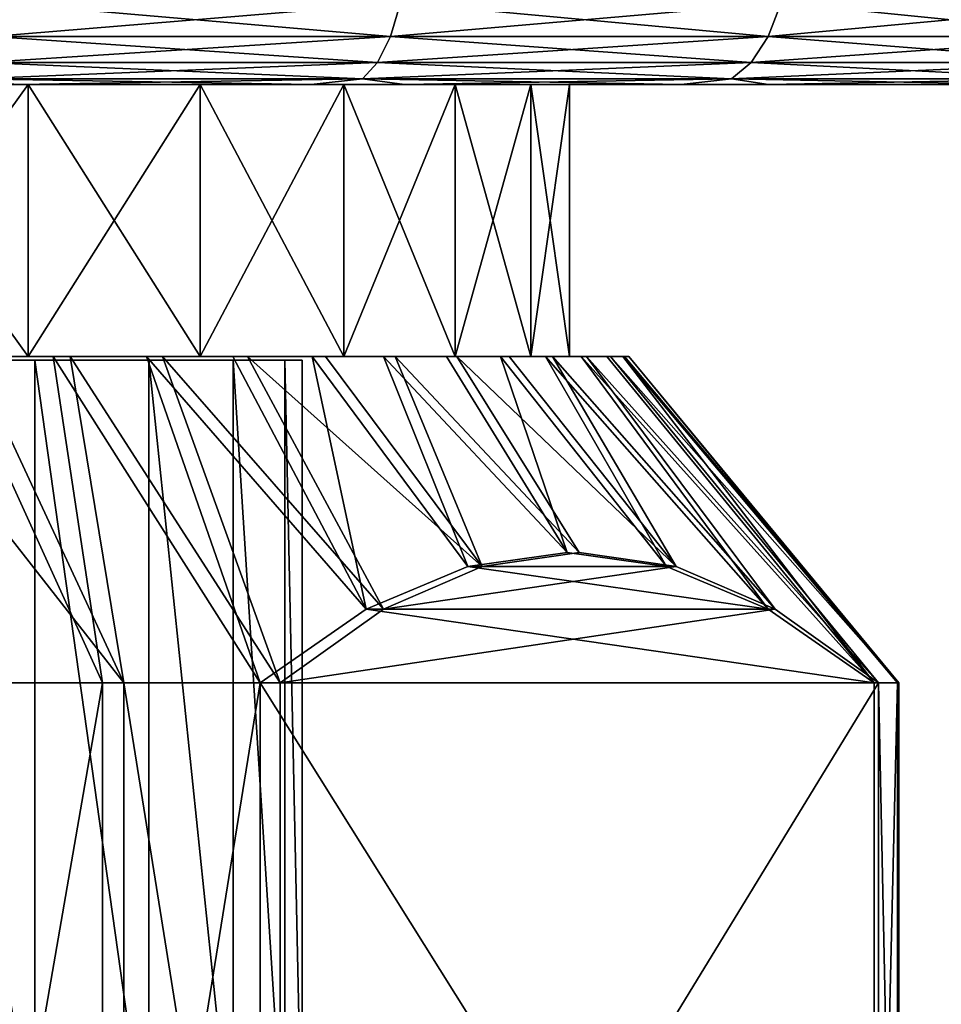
# Model space of a CAD drawing. Header units: metres. Extents: x -105 to 105, y -117 to 62.
# Tile 380 of 382: x 83 to 91, y 34 to 43. Entities that reach past the tile are written whole.
import ezdxf

# ---------------------------------------------------------------- set-up
doc = ezdxf.new("R2010")
doc.units = ezdxf.units.M
doc.layers.add('solid_509432_AD150_SW0001_01', color=7, linetype='CONTINUOUS')

msp = doc.modelspace()

# ---------------------------------------------------------------- linework, layer by layer
at = {"layer": 'solid_509432_AD150_SW0001_01'}
for points in [[(86.403526, 43.449661, -27.08054), (86.312164, 43.138786, -26.859976), (82.650719, 43.138786, -28.102869)], [(82.712509, 43.449661, -28.333471), (86.403526, 43.449661, -27.08054), (82.650719, 43.138786, -28.102869)], [(82.712509, 43.449661, 29.233471), (82.650719, 43.138786, 29.002869), (86.312164, 43.138786, 27.759975)], [(86.403526, 43.449661, 27.980539), (82.712509, 43.449661, 29.233471), (86.312164, 43.138786, 27.759975)], [(89.899422, 43.449661, -25.356554), (89.780052, 43.138786, -25.149801), (86.312164, 43.138786, -26.859976)], [(86.403526, 43.449661, -27.08054), (89.899422, 43.449661, -25.356554), (86.312164, 43.138786, -26.859976)], [(86.403526, 43.449661, 27.980539), (86.312164, 43.138786, 27.759975), (89.780052, 43.138786, 26.049801)], [(89.899422, 43.449661, 26.256554), (86.403526, 43.449661, 27.980539), (89.780052, 43.138786, 26.049801)], [(93.140388, 43.449661, -23.191011), (92.995049, 43.138786, -23.001608), (89.780052, 43.138786, -25.149801)], [(89.899422, 43.449661, -25.356554), (93.140388, 43.449661, -23.191011), (89.780052, 43.138786, -25.149801)], [(89.899422, 43.449661, 26.256554), (89.780052, 43.138786, 26.049801), (92.995049, 43.138786, 23.901608)], [(93.140388, 43.449661, 24.091011), (89.899422, 43.449661, 26.256554), (92.995049, 43.138786, 23.901608)], [(86.312164, 43.138786, -26.859976), (86.1931, 42.900372, -26.572533), (82.57019, 42.900372, -27.802345)], [(82.650719, 43.138786, -28.102869), (86.312164, 43.138786, -26.859976), (82.57019, 42.900372, -27.802345)], [(82.650719, 43.138786, 29.002869), (82.57019, 42.900372, 28.702345), (86.1931, 42.900372, 27.472534)], [(86.312164, 43.138786, 27.759975), (82.650719, 43.138786, 29.002869), (86.1931, 42.900372, 27.472534)], [(89.780052, 43.138786, -25.149801), (89.624489, 42.900372, -24.88036), (86.1931, 42.900372, -26.572533)], [(86.312164, 43.138786, -26.859976), (89.780052, 43.138786, -25.149801), (86.1931, 42.900372, -26.572533)], [(86.312164, 43.138786, 27.759975), (86.1931, 42.900372, 27.472534), (89.624489, 42.900372, 25.780359)], [(89.780052, 43.138786, 26.049801), (86.312164, 43.138786, 27.759975), (89.624489, 42.900372, 25.780359)], [(92.995049, 43.138786, -23.001608), (92.805649, 42.900372, -22.754776), (89.624489, 42.900372, -24.88036)], [(89.780052, 43.138786, -25.149801), (92.995049, 43.138786, -23.001608), (89.624489, 42.900372, -24.88036)], [(89.780052, 43.138786, 26.049801), (89.624489, 42.900372, 25.780359), (92.805649, 42.900372, 23.654776)], [(92.995049, 43.138786, 23.901608), (89.780052, 43.138786, 26.049801), (92.805649, 42.900372, 23.654776)], [(86.1931, 42.900372, -26.572533), (86.054466, 42.750706, -26.237841), (82.476433, 42.750706, -27.452421)], [(82.57019, 42.900372, -27.802345), (86.1931, 42.900372, -26.572533), (82.476433, 42.750706, -27.452421)], [(82.57019, 42.900372, 28.702345), (82.476433, 42.750706, 28.352421), (86.054466, 42.750706, 27.13784)], [(86.1931, 42.900372, 27.472534), (82.57019, 42.900372, 28.702345), (86.054466, 42.750706, 27.13784)], [(89.624489, 42.900372, -24.88036), (89.443352, 42.750706, -24.566626), (86.054466, 42.750706, -26.237841)], [(86.1931, 42.900372, -26.572533), (89.624489, 42.900372, -24.88036), (86.054466, 42.750706, -26.237841)], [(86.1931, 42.900372, 27.472534), (86.054466, 42.750706, 27.13784), (89.443352, 42.750706, 25.466625)], [(89.624489, 42.900372, 25.780359), (86.1931, 42.900372, 27.472534), (89.443352, 42.750706, 25.466625)], [(92.805649, 42.900372, -22.754776), (92.585114, 42.750706, -22.467369), (89.443352, 42.750706, -24.566626)], [(89.624489, 42.900372, -24.88036), (92.805649, 42.900372, -22.754776), (89.443352, 42.750706, -24.566626)], [(89.624489, 42.900372, 25.780359), (89.443352, 42.750706, 25.466625), (92.585114, 42.750706, 23.367369)], [(92.805649, 42.900372, 23.654776), (89.624489, 42.900372, 25.780359), (92.585114, 42.750706, 23.367369)], [(82.476433, 42.750706, -27.452421), (85.584122, 42.700001, -26.011791), (82.001846, 42.700001, -27.17651)], [(86.054466, 42.750706, 27.13784), (82.476433, 42.750706, 28.352421), (82.899307, 42.700001, 27.833405)], [(82.476433, 42.750706, -27.452421), (86.054466, 42.750706, -26.237841), (85.584122, 42.700001, -26.011791)], [(86.054466, 42.750706, 27.13784), (82.899307, 42.700001, 27.833405), (86.441673, 42.700001, 26.552454)], [(86.054466, 42.750706, -26.237841), (88.981514, 42.700001, -24.3848), (85.584122, 42.700001, -26.011791)], [(89.443352, 42.750706, 25.466625), (86.054466, 42.750706, 27.13784), (86.441673, 42.700001, 26.552454)], [(86.054466, 42.750706, -26.237841), (89.443352, 42.750706, -24.566626), (88.981514, 42.700001, -24.3848)], [(89.443352, 42.750706, 25.466625), (86.441673, 42.700001, 26.552454), (89.784172, 42.700001, 24.815514)], [(89.443352, 42.750706, -24.566626), (92.134651, 42.700001, -22.323973), (88.981514, 42.700001, -24.3848)], [(92.585114, 42.750706, 23.367369), (89.443352, 42.750706, 25.466625), (89.784172, 42.700001, 24.815514)], [(89.443352, 42.750706, -24.566626), (92.585114, 42.750706, -22.467369), (92.134651, 42.700001, -22.323973)], [(92.585114, 42.750706, 23.367369), (89.784172, 42.700001, 24.815514), (92.868416, 42.700001, 22.652924)], [(49.939171, 42.700001, -13.122209), (51.947983, 42.700001, -16.308716), (99.604759, 42.700001, -13.932485)], [(75, 42.700001, -12.55), (49.939171, 42.700001, -13.122209), (99.604759, 42.700001, -13.932485)], [(98.052017, 42.700001, 17.208715), (52.506931, 42.700001, 17.951765), (50.395241, 42.700001, 14.832484)], [(100.060829, 42.700001, 14.022208), (98.052017, 42.700001, 17.208715), (50.395241, 42.700001, 14.832484)], [(75, 42.700001, 13.45), (100.060829, 42.700001, 14.022208), (50.395241, 42.700001, 14.832484)], [(51.947983, 42.700001, -16.308716), (97.493073, 42.700001, -17.051764), (99.604759, 42.700001, -13.932485)], [(51.947983, 42.700001, -16.308716), (54.359497, 42.700001, -19.202471), (97.493073, 42.700001, -17.051764)], [(95.640503, 42.700001, 20.10247), (55.011551, 42.700001, 20.76531), (52.506931, 42.700001, 17.951765)], [(98.052017, 42.700001, 17.208715), (95.640503, 42.700001, 20.10247), (52.506931, 42.700001, 17.951765)], [(54.359497, 42.700001, -19.202471), (94.988449, 42.700001, -19.865309), (97.493073, 42.700001, -17.051764)], [(54.359497, 42.700001, -19.202471), (57.131588, 42.700001, -21.752922), (94.988449, 42.700001, -19.865309)], [(92.868416, 42.700001, 22.652924), (57.865353, 42.700001, 23.223972), (55.011551, 42.700001, 20.76531)], [(95.640503, 42.700001, 20.10247), (92.868416, 42.700001, 22.652924), (55.011551, 42.700001, 20.76531)], [(57.131588, 42.700001, -21.752922), (92.134651, 42.700001, -22.323973), (94.988449, 42.700001, -19.865309)], [(57.131588, 42.700001, -21.752922), (60.215828, 42.700001, -23.915514), (92.134651, 42.700001, -22.323973)], [(89.784172, 42.700001, 24.815514), (61.01849, 42.700001, 25.284801), (57.865353, 42.700001, 23.223972)], [(92.868416, 42.700001, 22.652924), (89.784172, 42.700001, 24.815514), (57.865353, 42.700001, 23.223972)], [(60.215828, 42.700001, -23.915514), (88.981514, 42.700001, -24.3848), (92.134651, 42.700001, -22.323973)], [(60.215828, 42.700001, -23.915514), (63.558327, 42.700001, -25.652454), (88.981514, 42.700001, -24.3848)], [(86.441673, 42.700001, 26.552454), (64.415878, 42.700001, 26.911791), (61.01849, 42.700001, 25.284801)], [(89.784172, 42.700001, 24.815514), (86.441673, 42.700001, 26.552454), (61.01849, 42.700001, 25.284801)], [(63.558327, 42.700001, -25.652454), (85.584122, 42.700001, -26.011791), (88.981514, 42.700001, -24.3848)], [(63.558327, 42.700001, -25.652454), (67.100693, 42.700001, -26.933405), (85.584122, 42.700001, -26.011791)], [(86.441673, 42.700001, 26.552454), (82.899307, 42.700001, 27.833405), (64.415878, 42.700001, 26.911791)], [(67.100693, 42.700001, -26.933405), (82.001846, 42.700001, -27.17651), (85.584122, 42.700001, -26.011791)], [(77.139732, 42.700001, 13.272696), (100.060829, 42.700001, 14.022208), (75, 42.700001, 13.45)], [(75, 42.700001, -12.55), (99.604759, 42.700001, -13.932485), (101.286629, 42.700001, -10.561958)], [(77.139732, 42.700001, -12.372697), (75, 42.700001, -12.55), (101.286629, 42.700001, -10.561958)], [(77.139732, 42.700001, 13.272696), (79.221092, 42.700001, 12.745625), (100.060829, 42.700001, 14.022208)], [(79.221092, 42.700001, -11.845624), (77.139732, 42.700001, -12.372697), (101.286629, 42.700001, -10.561958)], [(79.221092, 42.700001, 12.745625), (81.187317, 42.700001, 11.883159), (100.060829, 42.700001, 14.022208)], [(81.187317, 42.700001, -10.983159), (79.221092, 42.700001, -11.845624), (101.286629, 42.700001, -10.561958)], [(81.187317, 42.700001, 11.883159), (81.187317, 40.200001, 11.883159), (82.984764, 40.200001, 10.708827)], [(81.187317, 42.700001, 11.883159), (82.984764, 40.200001, 10.708827), (82.984764, 42.700001, 10.708827)], [(82.984764, 42.700001, -9.808826), (82.984764, 40.200001, -9.808826), (81.187317, 40.200001, -10.983159)], [(82.984764, 42.700001, -9.808826), (81.187317, 40.200001, -10.983159), (81.187317, 42.700001, -10.983159)], [(81.187317, 42.700001, 11.883159), (82.984764, 42.700001, 10.708827), (100.060829, 42.700001, 14.022208)], [(82.984764, 42.700001, -9.808826), (81.187317, 42.700001, -10.983159), (101.286629, 42.700001, -10.561958)], [(82.984764, 42.700001, 10.708827), (82.984764, 40.200001, 10.708827), (84.564407, 40.200001, 9.254661)], [(82.984764, 42.700001, 10.708827), (84.564407, 40.200001, 9.254661), (84.564407, 42.700001, 9.254661)], [(84.564407, 42.700001, -8.35466), (84.564407, 40.200001, -8.35466), (82.984764, 40.200001, -9.808826)], [(84.564407, 42.700001, -8.35466), (82.984764, 40.200001, -9.808826), (82.984764, 42.700001, -9.808826)], [(82.984764, 42.700001, 10.708827), (101.631851, 42.700001, 10.598612), (100.060829, 42.700001, 14.022208)], [(82.984764, 42.700001, 10.708827), (84.564407, 42.700001, 9.254661), (101.631851, 42.700001, 10.598612)], [(82.984764, 42.700001, -9.808826), (101.286629, 42.700001, -10.561958), (102.5093, 42.700001, -6.99906)], [(84.564407, 42.700001, -8.35466), (82.984764, 42.700001, -9.808826), (102.5093, 42.700001, -6.99906)], [(84.564407, 42.700001, 9.254661), (84.564407, 40.200001, 9.254661), (85.883163, 40.200001, 7.560326)], [(84.564407, 42.700001, 9.254661), (85.883163, 40.200001, 7.560326), (85.883163, 42.700001, 7.560326)], [(85.883163, 42.700001, -6.660326), (85.883163, 40.200001, -6.660326), (84.564407, 40.200001, -8.35466)], [(85.883163, 42.700001, -6.660326), (84.564407, 40.200001, -8.35466), (84.564407, 42.700001, -8.35466)], [(84.564407, 42.700001, 9.254661), (85.883163, 42.700001, 7.560326), (101.631851, 42.700001, 10.598612)], [(85.883163, 42.700001, -6.660326), (84.564407, 42.700001, -8.35466), (102.5093, 42.700001, -6.99906)], [(85.883163, 42.700001, 7.560326), (85.883163, 40.200001, 7.560326), (86.905052, 40.200001, 5.67204)], [(85.883163, 42.700001, 7.560326), (86.905052, 40.200001, 5.67204), (86.905052, 42.700001, 5.67204)], [(86.905052, 42.700001, -4.77204), (86.905052, 40.200001, -4.77204), (85.883163, 40.200001, -6.660326)], [(86.905052, 42.700001, -4.77204), (85.883163, 40.200001, -6.660326), (85.883163, 42.700001, -6.660326)], [(85.883163, 42.700001, 7.560326), (102.738068, 42.700001, 6.99538), (101.631851, 42.700001, 10.598612)], [(85.883163, 42.700001, 7.560326), (86.905052, 42.700001, 5.67204), (102.738068, 42.700001, 6.99538)], [(85.883163, 42.700001, -6.660326), (102.5093, 42.700001, -6.99906), (103.251411, 42.700001, -3.306022)], [(86.905052, 42.700001, -4.77204), (85.883163, 42.700001, -6.660326), (103.251411, 42.700001, -3.306022)], [(86.905052, 42.700001, 5.67204), (86.905052, 40.200001, 5.67204), (87.602203, 40.200001, 3.641311)], [(86.905052, 42.700001, 5.67204), (87.602203, 40.200001, 3.641311), (87.602203, 42.700001, 3.641311)], [(87.602203, 42.700001, -2.741311), (87.602203, 40.200001, -2.741311), (86.905052, 40.200001, -4.77204)], [(87.602203, 42.700001, -2.741311), (86.905052, 40.200001, -4.77204), (86.905052, 42.700001, -4.77204)], [(86.905052, 42.700001, 5.67204), (103.298615, 42.700001, 3.832989), (102.738068, 42.700001, 6.99538)], [(86.905052, 42.700001, 5.67204), (87.602203, 42.700001, 3.641311), (103.298615, 42.700001, 3.832989)], [(87.602203, 42.700001, -2.741311), (86.905052, 42.700001, -4.77204), (103.251411, 42.700001, -3.306022)], [(87.602203, 42.700001, 3.641311), (87.602203, 40.200001, 3.641311), (87.955597, 40.200001, 1.523531)], [(87.602203, 42.700001, 3.641311), (87.955597, 40.200001, 1.523531), (87.955597, 42.700001, 1.523531)], [(87.955597, 42.700001, -0.623532), (87.955597, 40.200001, -0.623532), (87.602203, 40.200001, -2.741311)], [(87.955597, 42.700001, -0.623532), (87.602203, 40.200001, -2.741311), (87.602203, 42.700001, -2.741311)], [(87.602203, 42.700001, 3.641311), (103.467781, 42.700001, 1.805409), (103.298615, 42.700001, 3.832989)], [(87.602203, 42.700001, 3.641311), (87.955597, 42.700001, 1.523531), (103.467781, 42.700001, 1.805409)], [(87.602203, 42.700001, -2.741311), (103.251411, 42.700001, -3.306022), (103.499947, 42.700001, 0.45)], [(87.955597, 42.700001, -0.623532), (87.602203, 42.700001, -2.741311), (103.499947, 42.700001, 0.45)], [(87.955597, 42.700001, 1.523531), (87.955597, 40.200001, 1.523531), (87.955597, 40.200001, -0.623532)], [(87.955597, 42.700001, 1.523531), (87.955597, 40.200001, -0.623532), (87.955597, 42.700001, -0.623532)], [(87.955597, 42.700001, 1.523531), (103.499947, 42.700001, 0.45), (103.467781, 42.700001, 1.805409)], [(87.955597, 42.700001, 1.523531), (87.955597, 42.700001, -0.623532), (103.499947, 42.700001, 0.45)], [(81.187317, 40.200001, -10.983159), (82.984764, 40.200001, -9.808826), (81.337769, 40.200001, -11.469844)], [(82.984764, 40.200001, 10.708827), (81.187317, 40.200001, 11.883159), (82.466705, 40.200001, 11.697149)], [(82.984764, 40.200001, -9.808826), (82.300499, 40.200001, -10.905734), (81.337769, 40.200001, -11.469844)], [(83.862022, 37.200001, 13.771583), (82.466705, 40.200001, 11.697149), (81.512375, 40.200001, 12.275354)], [(82.315865, 37.200001, 14.679482), (83.862022, 37.200001, 13.771583), (81.512375, 40.200001, 12.275354)], [(82.10582, 37.200001, -13.885528), (82.300499, 40.200001, -10.905734), (83.665161, 37.200001, -13.000463)], [(82.984764, 40.200001, -9.808826), (83.213387, 40.200001, -10.264023), (82.300499, 40.200001, -10.905734)], [(83.665161, 37.200001, -13.000463), (82.300499, 40.200001, -10.905734), (83.213387, 40.200001, -10.264023)], [(82.984764, 40.200001, 10.708827), (82.466705, 40.200001, 11.697149), (83.370049, 40.200001, 11.042083)], [(83.862022, 37.200001, 13.771583), (83.370049, 40.200001, 11.042083), (82.466705, 40.200001, 11.697149)], [(82.984764, 40.200001, -9.808826), (84.564407, 40.200001, -8.35466), (83.213387, 40.200001, -10.264023)], [(82.984764, 40.200001, 10.708827), (83.370049, 40.200001, 11.042083), (84.216072, 40.200001, 10.314783)], [(84.564407, 40.200001, 9.254661), (82.984764, 40.200001, 10.708827), (84.216072, 40.200001, 10.314783)], [(84.564407, 40.200001, -8.35466), (84.070015, 40.200001, -9.549244), (83.213387, 40.200001, -10.264023)], [(85.115623, 37.200001, -11.94654), (83.213387, 40.200001, -10.264023), (84.070015, 40.200001, -9.549244)], [(83.665161, 37.200001, -13.000463), (83.213387, 40.200001, -10.264023), (85.115623, 37.200001, -11.94654)], [(85.296822, 37.200001, 12.696445), (84.216072, 40.200001, 10.314783), (83.370049, 40.200001, 11.042083)], [(83.862022, 37.200001, 13.771583), (85.296822, 37.200001, 12.696445), (83.370049, 40.200001, 11.042083)], [(84.564407, 40.200001, -8.35466), (84.864746, 40.200001, -8.766115), (84.070015, 40.200001, -9.549244)], [(86.089645, 37.876423, -10.287763), (84.070015, 40.200001, -9.549244), (84.864746, 40.200001, -8.766115)], [(86.089645, 37.876423, -10.287763), (85.115623, 37.200001, -11.94654), (84.070015, 40.200001, -9.549244)], [(84.564407, 40.200001, 9.254661), (84.216072, 40.200001, 10.314783), (84.999207, 40.200001, 9.520052)], [(86.246353, 37.876423, 11.023523), (84.999207, 40.200001, 9.520052), (84.216072, 40.200001, 10.314783)], [(85.296822, 37.200001, 12.696445), (86.246353, 37.876423, 11.023523), (84.216072, 40.200001, 10.314783)], [(84.564407, 40.200001, -8.35466), (85.883163, 40.200001, -6.660326), (84.864746, 40.200001, -8.766115)], [(84.564407, 40.200001, 9.254661), (84.999207, 40.200001, 9.520052), (85.714127, 40.200001, 8.663253)], [(85.883163, 40.200001, 7.560326), (84.564407, 40.200001, 9.254661), (85.714127, 40.200001, 8.663253)], [(85.883163, 40.200001, -6.660326), (85.592186, 40.200001, -7.919922), (84.864746, 40.200001, -8.766115)], [(86.089645, 37.876423, -10.287763), (84.864746, 40.200001, -8.766115), (85.592186, 40.200001, -7.919922)], [(87.154655, 38.270283, 9.423235), (85.714127, 40.200001, 8.663253), (84.999207, 40.200001, 9.520052)], [(86.246353, 37.876423, 11.023523), (87.154655, 38.270283, 9.423235), (84.999207, 40.200001, 9.520052)], [(85.883163, 40.200001, -6.660326), (86.247162, 40.200001, -7.016674), (85.592186, 40.200001, -7.919922)], [(87.021385, 38.270283, -8.701004), (85.592186, 40.200001, -7.919922), (86.247162, 40.200001, -7.016674)], [(87.021385, 38.270283, -8.701004), (86.089645, 37.876423, -10.287763), (85.592186, 40.200001, -7.919922)], [(85.883163, 40.200001, 7.560326), (85.714127, 40.200001, 8.663253), (86.355751, 40.200001, 7.750471)], [(87.154655, 38.270283, 9.423235), (86.355751, 40.200001, 7.750471), (85.714127, 40.200001, 8.663253)], [(85.883163, 40.200001, -6.660326), (86.905052, 40.200001, -4.77204), (86.247162, 40.200001, -7.016674)], [(86.905052, 40.200001, 5.67204), (85.883163, 40.200001, 7.560326), (86.355751, 40.200001, 7.750471)], [(86.905052, 40.200001, -4.77204), (86.82531, 40.200001, -6.062452), (86.247162, 40.200001, -7.016674)], [(87.934883, 38.400002, -7.145314), (86.247162, 40.200001, -7.016674), (86.82531, 40.200001, -6.062452)], [(87.934883, 38.400002, -7.145314), (87.021385, 38.270283, -8.701004), (86.247162, 40.200001, -7.016674)], [(86.905052, 40.200001, 5.67204), (86.355751, 40.200001, 7.750471), (86.9198, 40.200001, 6.787851)], [(88.045174, 38.400002, 7.854281), (86.9198, 40.200001, 6.787851), (86.355751, 40.200001, 7.750471)], [(87.154655, 38.270283, 9.423235), (88.045174, 38.400002, 7.854281), (86.355751, 40.200001, 7.750471)], [(86.905052, 40.200001, -4.77204), (87.322731, 40.200001, -5.063643), (86.82531, 40.200001, -6.062452)], [(87.934883, 38.400002, -7.145314), (86.82531, 40.200001, -6.062452), (87.322731, 40.200001, -5.063643)], [(86.905052, 40.200001, -4.77204), (87.602203, 40.200001, -2.741311), (87.322731, 40.200001, -5.063643)], [(86.905052, 40.200001, 5.67204), (86.9198, 40.200001, 6.787851), (87.402481, 40.200001, 5.781834)], [(87.602203, 40.200001, 3.641311), (86.905052, 40.200001, 5.67204), (87.402481, 40.200001, 5.781834)], [(88.935692, 38.270283, 6.285326), (87.402481, 40.200001, 5.781834), (86.9198, 40.200001, 6.787851)], [(88.045174, 38.400002, 7.854281), (88.935692, 38.270283, 6.285326), (86.9198, 40.200001, 6.787851)], [(87.602203, 40.200001, -2.741311), (87.735977, 40.200001, -4.027148), (87.322731, 40.200001, -5.063643)], [(88.848381, 38.270283, -5.589624), (87.322731, 40.200001, -5.063643), (87.735977, 40.200001, -4.027148)], [(88.848381, 38.270283, -5.589624), (87.934883, 38.400002, -7.145314), (87.322731, 40.200001, -5.063643)], [(87.602203, 40.200001, 3.641311), (87.402481, 40.200001, 5.781834), (87.800438, 40.200001, 4.739375)], [(88.935692, 38.270283, 6.285326), (87.800438, 40.200001, 4.739375), (87.402481, 40.200001, 5.781834)], [(87.602203, 40.200001, -2.741311), (87.955597, 40.200001, -0.623532), (87.735977, 40.200001, -4.027148)], [(87.955597, 40.200001, 1.523531), (87.602203, 40.200001, 3.641311), (87.800438, 40.200001, 4.739375)], [(87.955597, 40.200001, -0.623532), (88.062172, 40.200001, -2.960224), (87.735977, 40.200001, -4.027148)], [(89.780113, 37.876423, -4.002866), (87.735977, 40.200001, -4.027148), (88.062172, 40.200001, -2.960224)], [(89.780113, 37.876423, -4.002866), (88.848381, 38.270283, -5.589624), (87.735977, 40.200001, -4.027148)], [(87.955597, 40.200001, 1.523531), (87.800438, 40.200001, 4.739375), (88.110909, 40.200001, 3.667769)], [(89.844002, 37.876423, 4.685036), (88.110909, 40.200001, 3.667769), (87.800438, 40.200001, 4.739375)], [(88.935692, 38.270283, 6.285326), (89.844002, 37.876423, 4.685036), (87.800438, 40.200001, 4.739375)], [(87.955597, 40.200001, -0.623532), (88.110909, 40.200001, 3.667769), (88.062172, 40.200001, -2.960224)], [(87.955597, 40.200001, -0.623532), (87.955597, 40.200001, 1.523531), (88.110909, 40.200001, 3.667769)], [(88.331856, 40.200001, 2.574073), (88.299179, 40.200001, -1.869895), (88.062172, 40.200001, -2.960224)], [(90.754143, 37.200001, -2.34409), (88.062172, 40.200001, -2.960224), (88.299179, 40.200001, -1.869895)], [(88.110909, 40.200001, 3.667769), (88.331856, 40.200001, 2.574073), (88.062172, 40.200001, -2.960224)], [(90.754143, 37.200001, -2.34409), (89.780113, 37.876423, -4.002866), (88.062172, 40.200001, -2.960224)], [(90.793526, 37.200001, 3.012115), (88.331856, 40.200001, 2.574073), (88.110909, 40.200001, 3.667769)], [(89.844002, 37.876423, 4.685036), (90.793526, 37.200001, 3.012115), (88.110909, 40.200001, 3.667769)], [(88.461731, 40.200001, 1.465812), (88.445335, 40.200001, -0.763664), (88.299179, 40.200001, -1.869895)], [(90.754143, 37.200001, -2.34409), (88.299179, 40.200001, -1.869895), (88.445335, 40.200001, -0.763664)], [(88.331856, 40.200001, 2.574073), (88.461731, 40.200001, 1.465812), (88.299179, 40.200001, -1.869895)], [(90.981026, 37.200001, 1.22902), (88.461731, 40.200001, 1.465812), (88.331856, 40.200001, 2.574073)], [(90.793526, 37.200001, 3.012115), (90.981026, 37.200001, 1.22902), (88.331856, 40.200001, 2.574073)], [(88.461731, 40.200001, 1.465812), (88.499634, 40.200001, 0.350735), (88.445335, 40.200001, -0.763664)], [(90.967842, 37.200001, -0.563945), (88.445335, 40.200001, -0.763664), (88.499634, 40.200001, 0.350735)], [(90.967842, 37.200001, -0.563945), (90.754143, 37.200001, -2.34409), (88.445335, 40.200001, -0.763664)], [(90.981026, 37.200001, 1.22902), (88.499634, 40.200001, 0.350735), (88.461731, 40.200001, 1.465812)], [(90.981026, 37.200001, 1.22902), (90.967842, 37.200001, -0.563945), (88.499634, 40.200001, 0.350735)], [(81.749268, 40.165913, -7.593467), (81.749138, 32.700001, -7.593577), (83.043381, 32.700001, -6.299373)], [(81.749268, 40.165913, 8.493466), (83.043373, 32.700001, 7.199382), (81.749153, 32.700001, 8.493568)], [(83.043465, 40.165913, -6.29927), (81.749268, 40.165913, -7.593467), (83.043381, 32.700001, -6.299373)], [(81.749268, 40.165913, 8.493466), (83.043465, 40.165913, 7.19927), (83.043373, 32.700001, 7.199382)], [(83.043465, 40.165913, 7.19927), (81.749268, 40.165913, -7.593467), (83.043465, 40.165913, -6.29927)], [(81.749268, 40.165913, 8.493466), (81.749268, 40.165913, -7.593467), (83.043465, 40.165913, 7.19927)], [(83.043465, 40.165913, 7.19927), (84.093201, 32.700001, 5.700114), (83.043373, 32.700001, 7.199382)], [(83.043465, 40.165913, -6.29927), (83.043381, 32.700001, -6.299373), (84.093216, 32.700001, -4.800082)], [(84.093269, 40.165913, -4.8), (83.043465, 40.165913, -6.29927), (84.093216, 32.700001, -4.800082)], [(83.043465, 40.165913, 7.19927), (84.093269, 40.165913, 5.7), (84.093201, 32.700001, 5.700114)], [(84.093269, 40.165913, 5.7), (83.043465, 40.165913, -6.29927), (84.093269, 40.165913, -4.8)], [(83.043465, 40.165913, 7.19927), (83.043465, 40.165913, -6.29927), (84.093269, 40.165913, 5.7)], [(84.093269, 40.165913, 5.7), (84.86673, 32.700001, 4.041315), (84.093201, 32.700001, 5.700114)], [(84.093269, 40.165913, -4.8), (84.093216, 32.700001, -4.800082), (84.866753, 32.700001, -3.141261)], [(84.866776, 40.165913, -3.141212), (84.093269, 40.165913, -4.8), (84.866753, 32.700001, -3.141261)], [(84.093269, 40.165913, 5.7), (84.866776, 40.165913, 4.041212), (84.86673, 32.700001, 4.041315)], [(84.866776, 40.165913, 4.041212), (84.093269, 40.165913, -4.8), (84.866776, 40.165913, -3.141212)], [(84.093269, 40.165913, 5.7), (84.093269, 40.165913, -4.8), (84.866776, 40.165913, 4.041212)], [(84.866776, 40.165913, 4.041212), (85.340462, 32.700001, 2.273381), (84.86673, 32.700001, 4.041315)], [(84.866776, 40.165913, -3.141212), (84.866753, 32.700001, -3.141261), (85.340477, 32.700001, -1.373314)], [(85.340485, 40.165913, -1.373306), (84.866776, 40.165913, -3.141212), (85.340477, 32.700001, -1.373314)], [(84.866776, 40.165913, 4.041212), (85.340485, 40.165913, 2.273306), (85.340462, 32.700001, 2.273381)], [(85.340485, 40.165913, 2.273306), (84.866776, 40.165913, -3.141212), (85.340485, 40.165913, -1.373306)], [(84.866776, 40.165913, 4.041212), (84.866776, 40.165913, -3.141212), (85.340485, 40.165913, 2.273306)], [(85.340485, 40.165913, 2.273306), (85.5, 32.700001, 0.450036), (85.340462, 32.700001, 2.273381)], [(85.340485, 40.165913, -1.373306), (85.340477, 32.700001, -1.373314), (85.5, 32.700001, 0.450036)], [(85.5, 40.165913, 0.45), (85.340485, 40.165913, -1.373306), (85.5, 32.700001, 0.450036)], [(85.340485, 40.165913, 2.273306), (85.5, 40.165913, 0.45), (85.5, 32.700001, 0.450036)], [(85.340485, 40.165913, 2.273306), (85.340485, 40.165913, -1.373306), (85.5, 40.165913, 0.45)], [(88.848381, 38.270283, -5.589624), (87.021385, 38.270283, -8.701004), (87.934883, 38.400002, -7.145314)], [(87.154655, 38.270283, 9.423235), (88.935692, 38.270283, 6.285326), (88.045174, 38.400002, 7.854281)], [(89.780113, 37.876423, -4.002866), (86.089645, 37.876423, -10.287763), (87.021385, 38.270283, -8.701004)], [(86.246353, 37.876423, 11.023523), (89.844002, 37.876423, 4.685036), (88.935692, 38.270283, 6.285326)], [(86.246353, 37.876423, 11.023523), (88.935692, 38.270283, 6.285326), (87.154655, 38.270283, 9.423235)], [(89.780113, 37.876423, -4.002866), (87.021385, 38.270283, -8.701004), (88.848381, 38.270283, -5.589624)], [(90.754143, 37.200001, -2.34409), (85.115623, 37.200001, -11.94654), (86.089645, 37.876423, -10.287763)], [(85.296822, 37.200001, 12.696445), (90.793526, 37.200001, 3.012115), (89.844002, 37.876423, 4.685036)], [(85.296822, 37.200001, 12.696445), (89.844002, 37.876423, 4.685036), (86.246353, 37.876423, 11.023523)], [(90.754143, 37.200001, -2.34409), (86.089645, 37.876423, -10.287763), (89.780113, 37.876423, -4.002866)], [(83.665161, 37.200001, -13.000463), (83.665161, 28.200001, -13.000463), (82.10582, 28.200001, -13.885528)], [(82.10582, 37.200001, -13.885528), (83.665161, 37.200001, -13.000463), (82.10582, 28.200001, -13.885528)], [(82.315865, 37.200001, 14.679482), (82.315865, 28.200001, 14.679482), (83.862022, 28.200001, 13.771583)], [(82.315865, 37.200001, 14.679482), (83.862022, 28.200001, 13.771583), (83.862022, 37.200001, 13.771583)], [(85.115623, 37.200001, -11.94654), (85.115623, 28.200001, -11.94654), (83.665161, 28.200001, -13.000463)], [(83.665161, 37.200001, -13.000463), (85.115623, 37.200001, -11.94654), (83.665161, 28.200001, -13.000463)], [(83.862022, 37.200001, 13.771583), (83.862022, 28.200001, 13.771583), (85.296822, 28.200001, 12.696445)], [(83.862022, 37.200001, 13.771583), (85.296822, 28.200001, 12.696445), (85.296822, 37.200001, 12.696445)], [(85.115623, 37.200001, -11.94654), (90.754143, 28.200001, -2.34409), (85.115623, 28.200001, -11.94654)], [(90.754143, 37.200001, -2.34409), (90.754143, 28.200001, -2.34409), (85.115623, 37.200001, -11.94654)], [(90.793526, 37.200001, 3.012115), (85.296822, 28.200001, 12.696445), (90.793526, 28.200001, 3.012115)], [(85.296822, 37.200001, 12.696445), (85.296822, 28.200001, 12.696445), (90.793526, 37.200001, 3.012115)], [(90.967842, 37.200001, -0.563945), (90.967842, 28.200001, -0.563945), (90.754143, 28.200001, -2.34409)], [(90.967842, 37.200001, -0.563945), (90.754143, 28.200001, -2.34409), (90.754143, 37.200001, -2.34409)], [(90.793526, 37.200001, 3.012115), (90.793526, 28.200001, 3.012115), (90.981026, 28.200001, 1.22902)], [(90.793526, 37.200001, 3.012115), (90.981026, 28.200001, 1.22902), (90.981026, 37.200001, 1.22902)], [(90.981026, 37.200001, 1.22902), (90.981026, 28.200001, 1.22902), (90.967842, 28.200001, -0.563945)], [(90.981026, 37.200001, 1.22902), (90.967842, 28.200001, -0.563945), (90.967842, 37.200001, -0.563945)]]:
    msp.add_3dface(points, dxfattribs=at)

doc.saveas('drawing.dxf')
